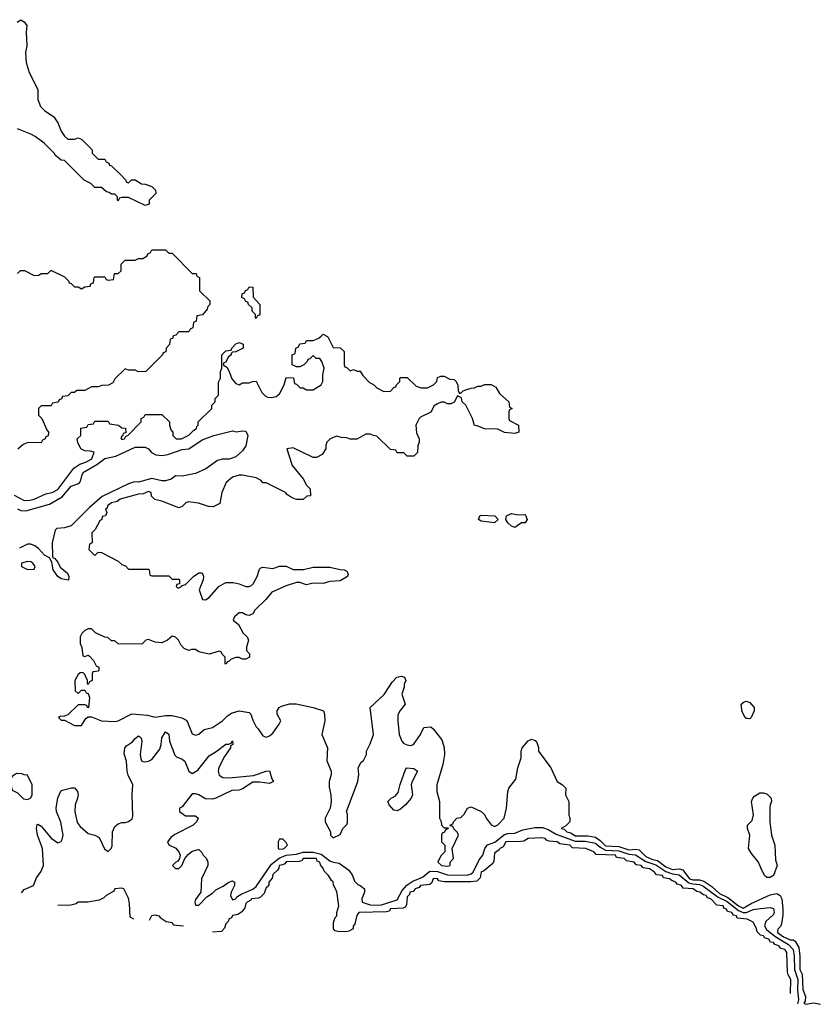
# Model space of a CAD drawing. Header units: inches. Extents: x 2710751 to 2829008, y 857003 to 965602.
# Tile 304 of 320: x 2815443 to 2820209, y 866023 to 871885. Entities that reach past the tile are written whole.
import ezdxf

# ---------------------------------------------------------------- set-up
doc = ezdxf.new("R2010")
doc.units = ezdxf.units.IN
doc.header["$MEASUREMENT"] = 0
for name, color, linetype in [('C8816', 7, 'Continuous'), ('C8817', 7, 'Continuous'), ('C8826', 7, 'Continuous')]:
    doc.layers.add(name, color=color, linetype=linetype)

msp = doc.modelspace()

# ---------------------------------------------------------------- linework, layer by layer
at = {"layer": 'C8816', "color": 2}
for points, elevation in [([(2815410, 869054), (2815470, 869022.8), (2815503.4, 869023.4), (2815528.7, 869030), (2815598.4, 869061.6), (2815635.3, 869070), (2815670, 869088.5), (2815765.3, 869214.7), (2815800.7, 869239.3), (2815837.2, 869250), (2815871.6, 869270), (2815886, 869310), (2815863.6, 869316.4), (2815830, 869318), (2815806, 869330), (2815788.4, 869368.4), (2815786, 869390), (2815806, 869410), (2815807.3, 869452.7), (2815842, 869458), (2815850, 869474), (2815882, 869478), (2815890, 869494), (2815970, 869494), (2815978, 869478), (2816031.6, 869471.6), (2816050, 869454), (2816072.7, 869452.7), (2816074, 869426), (2816058, 869422), (2816054, 869406), (2816050, 869406), (2816044.7, 869395.3), (2816050, 869384.7), (2816066, 869390), (2816075.3, 869404.7), (2816086, 869410), (2816166, 869490), (2816166, 869510), (2816182, 869518), (2816190, 869534), (2816290, 869534), (2816334, 869490), (2816334, 869470), (2816343.6, 869443.6), (2816354, 869430), (2816354, 869410), (2816374, 869390), (2816406, 869390), (2816450, 869411.3), (2816479, 869441), (2816495.3, 869450), (2816498, 869462), (2816506, 869470), (2816506, 869490), (2816586, 869570), (2816586, 869590), (2816606, 869610), (2816606, 869630), (2816626, 869650), (2816627.3, 869727.3), (2816638, 869750), (2816638, 869790), (2816646, 869810), (2816646, 869890), (2816670, 869914), (2816702, 869918), (2816706, 869930), (2816730, 869954), (2816750, 869962), (2816772.7, 869952.7), (2816774, 869930), (2816730, 869908), (2816710, 869906), (2816702, 869898), (2816702, 869890), (2816684.7, 869875.3), (2816670, 869846), (2816658, 869842), (2816654, 869830), (2816675.3, 869815.3), (2816690.7, 869790.7), (2816706.4, 869746.4), (2816730, 869718), (2816750, 869711.3), (2816770, 869722), (2816810, 869722), (2816828.4, 869731.6), (2816850, 869732), (2816884.5, 869664.5), (2816904.5, 869644.5), (2816918, 869638), (2816944.7, 869635.3), (2816970, 869641), (2816990, 869658), (2817018, 869710), (2817030, 869754), (2817072.7, 869752.7), (2817078, 869718), (2817090, 869714), (2817112.7, 869692.7), (2817130, 869692), (2817150, 869682), (2817190, 869682), (2817238, 869710), (2817248, 869730), (2817248, 869770), (2817255.3, 869810), (2817242, 869850), (2817230, 869868), (2817208.4, 869868.4), (2817190, 869886), (2817170, 869866), (2817158, 869862), (2817154, 869850), (2817134, 869830), (2817110, 869818), (2817090, 869818), (2817066, 869830), (2817066, 869890), (2817082, 869898), (2817086, 869930), (2817102, 869938), (2817110, 869954), (2817142, 869958), (2817150, 869974), (2817190, 869974), (2817210, 869982), (2817226, 869990), (2817236.9, 870000)], 6), ([(2816357.3, 870000), (2816352.7, 869987.3), (2816338, 869982), (2816334, 869950), (2816314, 869930), (2816312.7, 869907.3), (2816298, 869902), (2816294, 869890), (2816194, 869790), (2816150, 869788), (2816130, 869798), (2816090, 869798), (2816070, 869806), (2816010, 869746), (2815996.9, 869723.1), (2815971.6, 869708.4), (2815932.7, 869707.3), (2815910, 869698), (2815870, 869698), (2815830, 869678), (2815783.6, 869676.4), (2815770, 869666), (2815750, 869666), (2815730, 869646), (2815698, 869642), (2815692.7, 869627.3), (2815678, 869622), (2815672.7, 869607.3), (2815638, 869602), (2815630, 869586), (2815570, 869586), (2815554, 869570), (2815554, 869530), (2815574, 869510), (2815603.6, 869443.6), (2815614, 869430), (2815612.7, 869407.3), (2815598, 869402), (2815594, 869390), (2815578, 869382), (2815570, 869366), (2815492.7, 869367.3), (2815463.6, 869356.4), (2815431.6, 869328.4)], 6), ([(2817271.3, 870000), (2817276.9, 869996.9), (2817310, 869934), (2817351.6, 869931.6), (2817374, 869910), (2817374, 869830), (2817378, 869818), (2817392.7, 869812.7), (2817410, 869794), (2817430, 869802), (2817452.7, 869792.7), (2817470, 869792), (2817485.4, 869765.4), (2817525.4, 869725.4), (2817550, 869712), (2817570, 869692), (2817610, 869672), (2817650, 869674), (2817670, 869694), (2817682, 869698), (2817686, 869710), (2817706, 869730), (2817706, 869750), (2817710, 869754), (2817750, 869754), (2817803.6, 869703.6), (2817832.7, 869692.7), (2817870, 869692), (2817906, 869710), (2817926, 869730), (2817930, 869754), (2817950, 869762), (2817970, 869762), (2818003.6, 869743.6), (2818030, 869742), (2818042, 869730), (2818051.3, 869708.7), (2818052.7, 869672.7), (2818062, 869662), (2818070, 869662), (2818084, 869676), (2818098, 869682), (2818130, 869691.3), (2818150, 869692), (2818170, 869702), (2818190, 869702), (2818210, 869712), (2818250, 869712), (2818276.9, 869696.9), (2818299.6, 869659.6), (2818354, 869610), (2818358, 869578), (2818374, 869570), (2818358, 869562), (2818354, 869550), (2818354, 869510), (2818358, 869498), (2818412, 869470), (2818414, 869430), (2818390, 869422), (2818330, 869428), (2818290, 869446), (2818210, 869448), (2818167.3, 869467.3), (2818150, 869468), (2818138, 869510), (2818098, 869590), (2818078, 869610), (2818073.6, 869633.6), (2818050, 869646), (2818030, 869608), (2818010, 869598), (2817990, 869598), (2817970, 869608), (2817952.7, 869607.3), (2817930, 869598), (2817910, 869586), (2817891.1, 869548.9), (2817830, 869518), (2817822, 869510), (2817802, 869470), (2817805.4, 869425.4), (2817822, 869390), (2817822, 869370), (2817812.7, 869347.3), (2817811.6, 869308.4), (2817790, 869286), (2817750, 869286), (2817730, 869306), (2817690, 869306), (2817682, 869322), (2817650, 869326), (2817570, 869406), (2817548.4, 869408.4), (2817530, 869418), (2817503.6, 869416.4), (2817450, 869388), (2817410, 869388), (2817390, 869395.3), (2817356.4, 869396.4), (2817330, 869406), (2817310, 869398), (2817290, 869388), (2817272, 869370), (2817264.7, 869350), (2817264.7, 869330), (2817243.6, 869296.4), (2817210, 869278), (2817190, 869278), (2817070, 869335.3), (2817034, 869330), (2817064.7, 869230), (2817131.1, 869151.1), (2817150, 869114), (2817171.6, 869091.6), (2817174, 869050), (2817152.7, 869047.3), (2817130, 869028), (2817090, 869028), (2817060.4, 869040.4), (2817036.4, 869056.4), (2817026, 869070), (2816910, 869128), (2816890, 869128), (2816880.4, 869140.4), (2816850, 869158), (2816770, 869174), (2816750, 869173.2), (2816710, 869162), (2816671.6, 869128.4), (2816646, 869070), (2816635.3, 869004.7), (2816595.5, 868984.5), (2816567.2, 868987.2), (2816506.8, 869006.8), (2816446, 869014), (2816431, 869009), (2816410, 868986), (2816390, 868978), (2816290, 869018), (2816248.4, 869028.4), (2816227.3, 869047.3), (2816226, 869070), (2816210, 869075.3), (2816178, 869062), (2816150, 869059), (2816042, 869030), (2816022.8, 869017.2), (2815990, 869008), (2815966, 868990), (2815963.6, 868976.4), (2815954, 868970), (2815962, 868950), (2815954, 868930), (2815934, 868926), (2815932, 868910), (2815919.6, 868900.4), (2815892, 868850), (2815872, 868830), (2815874, 868770), (2815858, 868762), (2815854, 868730), (2815890, 868694), (2815910, 868714), (2815930, 868712), (2816030, 868662), (2816050, 868642), (2816072.7, 868632.7), (2816090, 868614), (2816210, 868614), (2816214, 868610), (2816218, 868578), (2816230, 868574), (2816330, 868574), (2816350, 868554), (2816390, 868554), (2816394, 868550), (2816394, 868526), (2816378, 868522), (2816374, 868510), (2816382, 868502), (2816390, 868502), (2816406, 868510), (2816406, 868514), (2816430, 868522), (2816478, 868570), (2816509.1, 868590.9), (2816530, 868592), (2816538, 868570), (2816536, 868550), (2816511.3, 868490), (2816532, 868432), (2816550, 868431.3), (2816570, 868444.7), (2816629.3, 868510.7), (2816670, 868534.8), (2816714, 868534), (2816750, 868526.8), (2816790, 868510.8), (2816810, 868510.8), (2816823.2, 868516.8), (2816833.8, 868526.2), (2816856, 868570), (2816870, 868614), (2816878, 868622), (2816890, 868624.7), (2816950, 868618), (2816990, 868632), (2817028.4, 868631.6), (2817070, 868612), (2817110, 868611.3), (2817131.6, 868611.6), (2817190, 868626), (2817290, 868624.7), (2817350, 868611), (2817374, 868610), (2817390, 868602), (2817398, 868582), (2817394, 868570), (2817350, 868544), (2817290, 868539), (2817250, 868529), (2817190, 868529.3), (2817150, 868519.3), (2817110, 868534), (2817090, 868534), (2817030, 868513.2), (2816944.4, 868475.6), (2816907.5, 868432.5), (2816842, 868370), (2816830, 868348), (2816810, 868338), (2816790, 868342), (2816770, 868354), (2816750, 868354), (2816722, 868330), (2816714, 868310), (2816744.7, 868284.7), (2816773.2, 868233.2), (2816798, 868210), (2816804.7, 868190), (2816794, 868150), (2816794, 868130), (2816812, 868110), (2816812, 868090), (2816790, 868078), (2816770, 868078), (2816750, 868088), (2816730, 868088), (2816702, 868078), (2816690, 868066), (2816678, 868062), (2816672, 868048), (2816666, 868050), (2816666, 868090), (2816647.3, 868107.3), (2816642, 868122), (2816630, 868126), (2816570, 868108), (2816510, 868122), (2816490, 868135.3), (2816465.4, 868134.6), (2816450, 868128.7), (2816422, 868142), (2816402.7, 868162.7), (2816388.7, 868190), (2816370, 868208.7), (2816350, 868215.3), (2816322, 868190), (2816290, 868174), (2816250, 868178), (2816210, 868195.3), (2816194, 868190), (2816170, 868166), (2816030, 868168), (2816010, 868186), (2815990, 868186), (2815967.3, 868207.3), (2815950, 868208), (2815894, 868234), (2815870, 868258), (2815850, 868258), (2815830, 868248), (2815812, 868230), (2815802, 868210), (2815802, 868170), (2815812.7, 868147.3), (2815818, 868098), (2815830, 868094), (2815850, 868102), (2815856.9, 868096.9), (2815882, 868070), (2815898, 868038), (2815914, 868030), (2815914, 868010), (2815910, 868006), (2815878, 868002), (2815874, 867990), (2815874, 867950), (2815858, 867942), (2815850, 867926), (2815846, 867930), (2815846, 867950), (2815830, 867986), (2815818, 867998), (2815803.6, 867996.4), (2815790, 867986), (2815772, 867950), (2815774, 867890), (2815790, 867874), (2815810, 867894), (2815830, 867894), (2815838, 867878), (2815850, 867874), (2815858, 867850), (2815851.6, 867788.4), (2815846, 867790), (2815842, 867802), (2815830, 867806), (2815790, 867806), (2815730, 867746), (2815710, 867738), (2815683.6, 867736.4), (2815674, 867730), (2815690, 867714), (2815710, 867714), (2815770, 867682), (2815810, 867682), (2815836.4, 867723.6), (2815850, 867734), (2815870, 867734), (2815930, 867711.3), (2816010, 867706), (2816030, 867711.3), (2816110, 867751.3), (2816204, 867744), (2816250, 867731.3), (2816310, 867742), (2816350, 867743), (2816408.2, 867728.2), (2816433.7, 867713.7), (2816442.8, 867702.8), (2816470, 867634), (2816490, 867624.7), (2816510, 867632), (2816540.4, 867659.6), (2816590, 867671.3), (2816650, 867711.3), (2816679.5, 867740.5), (2816703.9, 867756.1), (2816750, 867770.8), (2816810, 867761), (2816818.8, 867750), (2816830, 867714), (2816850, 867674), (2816863.6, 867663.6), (2816890, 867622), (2816910, 867614), (2816930, 867622), (2816950, 867638), (2816988, 867690), (2816998, 867710), (2816975.3, 867750), (2816975.3, 867770), (2816988, 867790), (2817002, 867798), (2817050, 867811.3), (2817088.9, 867811.1), (2817190, 867790.8), (2817250.8, 867770.8), (2817258, 867750), (2817258.8, 867710), (2817241, 867630), (2817274.8, 867550), (2817271.6, 867471.6), (2817298, 867410), (2817298, 867390), (2817284.7, 867350), (2817285.4, 867314.6), (2817296, 867270), (2817298, 867230), (2817292, 867190), (2817262, 867130), (2817262, 867110), (2817294, 867050), (2817294, 867030), (2817310, 867014), (2817350, 867034), (2817366, 867070), (2817390, 867094), (2817394.6, 867105.4), (2817394, 867154), (2817388.9, 867171.1), (2817455.3, 867350), (2817462, 867390), (2817458, 867430), (2817476.4, 867463.6), (2817490, 867474), (2817508, 867510), (2817508, 867530), (2817530, 867574), (2817548.7, 867630), (2817528.7, 867790), (2817612.9, 867867.1), (2817660.2, 867939.8), (2817688, 867970), (2817716.9, 867976.9), (2817734, 867970), (2817742, 867950), (2817731.3, 867928.7), (2817731.3, 867911.3), (2817718, 867870), (2817738, 867810), (2817707.5, 867772.5), (2817694.4, 867745.6), (2817694, 867710), (2817703, 867630), (2817717.3, 867590), (2817730, 867574.8), (2817750, 867566.8), (2817770, 867562.8), (2817788, 867570), (2817828.7, 867630), (2817848.9, 867671.1), (2817890, 867674), (2817903.6, 867663.6), (2817956.8, 867596.8), (2817970.9, 867550.9), (2817971, 867510), (2817962, 867450), (2817926, 867330), (2817926, 867290), (2817942, 867230), (2817942, 867130), (2817951.6, 867111.6), (2817954, 867090), (2817970, 867074), (2817994, 867074), (2817992.7, 867067.3), (2817978, 867062), (2817972.7, 867047.3), (2817958, 867042), (2817954, 867030), (2817954, 866990), (2817974, 866970), (2817974, 866930), (2817950, 866906), (2817932, 866870), (2817954, 866850), (2817990, 866846), (2818006, 866850), (2818006, 866870), (2818026, 866890), (2818018, 866950), (2818055.3, 867030), (2818050, 867046), (2818027.3, 867067.3), (2818022, 867082), (2818006, 867086), (2818006, 867090), (2818022, 867098), (2818026, 867110), (2818046, 867130), (2818070, 867134), (2818090, 867154), (2818108.7, 867191.3), (2818130, 867198), (2818190.9, 867170.9), (2818210, 867152), (2818221, 867130), (2818250, 867092), (2818270, 867082), (2818290, 867092), (2818328, 867130), (2818342, 867190), (2818348.7, 867290), (2818355.3, 867310), (2818397, 867363), (2818409.2, 867430), (2818429, 867490), (2818429, 867530), (2818435.3, 867550), (2818470, 867592), (2818490, 867602), (2818512.7, 867592.7), (2818522, 867582), (2818531.1, 867551.1), (2818532, 867530), (2818604.7, 867430), (2818642, 867350), (2818674, 867330), (2818694, 867310), (2818692, 867270), (2818711.3, 867230), (2818711.6, 867151.6), (2818718, 867130), (2818718, 867110), (2818695.3, 867084.7), (2818666, 867070), (2818684.9, 867064.9), (2818701, 867050), (2818723.4, 867043.4), (2818750, 867026.2), (2818825.1, 867025.1), (2818870, 867017.4), (2818898.8, 866998.8), (2818930, 866965.9), (2819010, 866962.1), (2819070, 866943.2), (2819110, 866946.2), (2819130, 866942), (2819170, 866902.3), (2819210, 866885.3), (2819239.5, 866879.5), (2819290, 866840.6), (2819330, 866826.1), (2819370, 866829.2), (2819390, 866824.2), (2819430.4, 866770), (2819450, 866763.5), (2819490, 866764.8), (2819516.5, 866756.5), (2819564.3, 866724.3), (2819610, 866683), (2819659.2, 866659.2), (2819722, 866610), (2819750, 866595.5), (2819797.4, 866622.6), (2819910, 866674.4), (2819950, 866681.6), (2819970.6, 866670.6), (2819980.5, 866650), (2819987.2, 866590), (2819986.3, 866553.7), (2819978.6, 866501.4), (2819973.3, 866486.7), (2819956.4, 866470), (2819954.6, 866450), (2819990, 866424.3), (2820000, 866420.1)], 6), ([(2815430, 868971.6), (2815450, 868962.6), (2815478.8, 868961.2), (2815619.4, 869000.6), (2815696.6, 869043.4), (2815750, 869107.7), (2815795.6, 869124.4), (2815804.5, 869135.5), (2815812.3, 869170), (2815822, 869190), (2815830, 869195.8), (2815902.6, 869237.4), (2815950, 869272.4), (2816014.7, 869285.3), (2816130, 869339.3), (2816190, 869339.3), (2816210, 869330.4), (2816227, 869307), (2816253.3, 869293.3), (2816290, 869290.3), (2816324.9, 869295.1), (2816410, 869324.9), (2816450, 869330.5), (2816530, 869384), (2816598, 869410), (2816710, 869436), (2816731.3, 869431.3), (2816770, 869437.3), (2816790, 869434), (2816802, 869410), (2816790, 869348), (2816770, 869318), (2816730, 869282), (2816690, 869269.2), (2816651.1, 869268.9), (2816619.8, 869260.2), (2816552, 869210), (2816490, 869183.7), (2816410, 869167), (2816370, 869169), (2816344.7, 869150), (2816310, 869138.7), (2816290, 869138.7), (2816230, 869154), (2816150, 869132.3), (2816127.1, 869132.9), (2816090, 869122), (2815933.3, 869046.7), (2815858.6, 868981.4), (2815750, 868872.3), (2815710, 868859.5), (2815664.5, 868855.5), (2815654.8, 868845.2), (2815636, 868770), (2815638, 868690), (2815641, 868681), (2815650, 868678), (2815670, 868656), (2815684.5, 868624.5), (2815726.8, 868590), (2815736, 868570), (2815732.7, 868547.3), (2815690, 868556), (2815669.2, 868570), (2815642.7, 868610), (2815634.6, 868654.6), (2815620.4, 868680.4), (2815590, 868697.2), (2815555.8, 868735.8), (2815532.9, 868752.9), (2815510, 868762.9), (2815490, 868761.6), (2815442.3, 868737.7)], 2), ([(2815453, 866687), (2815470, 866706.3), (2815526, 866730), (2815543.6, 866776.4), (2815569.4, 866810.6), (2815585.2, 866850), (2815579.5, 866950), (2815549.5, 867030.5), (2815543.7, 867070), (2815547, 867093), (2815550, 867096), (2815570, 867082.8), (2815630, 867011), (2815670, 866984.7), (2815688.9, 866991.1), (2815696.5, 867003.5), (2815701.2, 867030), (2815686.8, 867106.8), (2815662, 867170), (2815659.5, 867190), (2815670, 867252), (2815690, 867294.8), (2815750.7, 867310.7), (2815770, 867310.8), (2815779.9, 867299.9), (2815786.8, 867290), (2815790.4, 867270), (2815788, 867250), (2815773, 867210), (2815770.5, 867170), (2815785.2, 867105.2), (2815802, 867082), (2815850, 867038.8), (2815890.6, 867030.6), (2815915.9, 867015.9), (2815947.9, 866947.9), (2815970, 866932), (2815988, 866950), (2815993.6, 866966.4), (2815995.1, 867050), (2816010, 867081), (2816030, 867097.3), (2816050, 867106), (2816070, 867104.7), (2816090, 867111.3), (2816112.3, 867127.7), (2816116.5, 867143.5), (2816112.3, 867270), (2816116, 867330), (2816087.8, 867387.8), (2816082, 867410), (2816079.6, 867470), (2816065.1, 867514.9), (2816069.3, 867550), (2816078.9, 867561.1), (2816114.9, 867585.1), (2816130, 867606), (2816150, 867621), (2816156.8, 867616.8), (2816166.8, 867606.8), (2816170.6, 867590), (2816160.7, 867510), (2816164, 867484), (2816171, 867471), (2816186, 867466), (2816210, 867470.8), (2816230, 867481), (2816277.5, 867542.5), (2816286, 867570), (2816289.5, 867610), (2816310, 867644.7), (2816330.4, 867630.4), (2816334.8, 867590), (2816366.4, 867506.4), (2816376, 867496), (2816410, 867482.8), (2816426, 867470), (2816450.7, 867410.7), (2816470, 867396), (2816502.5, 867417.5), (2816570, 867502.8), (2816612.5, 867527.5), (2816670, 867571.3), (2816688, 867572), (2816702, 867578), (2816710, 867592), (2816712, 867570), (2816698, 867562), (2816698, 867550), (2816662, 867498), (2816628.3, 867431.7), (2816624.9, 867410), (2816630, 867386), (2816653, 867373), (2816690, 867370.5), (2816834.6, 867385.4), (2816910, 867411.3), (2816930, 867412), (2816944.7, 867364.7), (2816954, 867350), (2816930, 867338), (2816870, 867346), (2816830, 867345.2), (2816770, 867305.2), (2816750, 867297.2), (2816705.2, 867294.8), (2816611.3, 867250), (2816590, 867244.5), (2816550, 867246.6), (2816510, 867269), (2816490, 867275.3), (2816470, 867275.3), (2816410, 867198), (2816394, 867190), (2816394, 867170), (2816430, 867144.7), (2816490, 867144.7), (2816504.7, 867130), (2816496, 867110), (2816476, 867090), (2816366.4, 867033.6), (2816343.5, 867016.5), (2816322, 866990), (2816331.6, 866971.6), (2816373.2, 866953.2), (2816391, 866930), (2816398, 866910), (2816394, 866890), (2816384.7, 866875.3), (2816370, 866868), (2816352, 866850), (2816370, 866832), (2816390, 866832), (2816408, 866850), (2816426, 866890), (2816445.6, 866914.4), (2816470, 866934.8), (2816504.7, 866944.7), (2816510, 866944.7), (2816527.1, 866927.1), (2816536, 866910), (2816554.8, 866890), (2816562.8, 866870), (2816562.8, 866850), (2816524.7, 866770), (2816522, 866690), (2816490, 866646), (2816484.7, 866630), (2816490, 866614), (2816510, 866614), (2816556.4, 866663.6), (2816590, 866684.7), (2816610, 866704.7), (2816653.6, 866726.4), (2816688, 866750), (2816710, 866758), (2816722, 866750), (2816721, 866730), (2816702, 866690), (2816698, 866670), (2816710, 866644.7), (2816730, 866651.3), (2816736.6, 866663.4), (2816761.4, 866678.6), (2816831.5, 866708.5), (2816850, 866724.4), (2816942.1, 866857.9), (2816987, 866893), (2817030, 866911.6), (2817090, 866916.3), (2817130, 866927.7), (2817190, 866929.3), (2817236.8, 866916.8), (2817290, 866877.4), (2817310, 866868.8), (2817343.9, 866863.9), (2817402, 866822), (2817423.8, 866790), (2817436.8, 866756.8), (2817456, 866736), (2817470, 866731), (2817496, 866710), (2817496, 866690), (2817479.1, 866650), (2817482, 866630), (2817530, 866615.2), (2817590, 866613.7), (2817690, 866644.7), (2817719.2, 866700.8), (2817747.1, 866732.9), (2817784.2, 866755.8), (2817840.4, 866779.6), (2817885.2, 866814.8), (2817930, 866814), (2817990, 866793), (2818107.4, 866792.6), (2818130, 866798.9), (2818142.2, 866810), (2818177.8, 866882.2), (2818200.7, 866910), (2818212.6, 866950), (2818227.7, 866972.3), (2818271.7, 866988.3), (2818330, 867034.7), (2818350, 867040.2), (2818390, 867041.2), (2818438.9, 867061.1), (2818510, 867076.1), (2818555.3, 867075.3), (2818590, 867063.6), (2818636.3, 867036.3), (2818750, 866994.1), (2818810, 866994.1), (2818870, 866981.4), (2818897.8, 866957.8), (2818930, 866941.4), (2819010, 866937.2), (2819070, 866917.4), (2819110, 866913), (2819170, 866873.9), (2819230, 866853.5), (2819290, 866813.8), (2819330, 866800.1), (2819370, 866793.4), (2819426.3, 866746.3), (2819450, 866739.5), (2819490, 866737), (2819510, 866728.6), (2819601.3, 866661.3), (2819654.1, 866634.1), (2819722.2, 866582.2), (2819749.1, 866569.1), (2819770, 866570.1), (2819810, 866586.4), (2819852.8, 866592.8), (2819910, 866599.5), (2819930, 866593.4), (2819934.9, 866570), (2819930, 866557.2), (2819884.4, 866515.6), (2819876.8, 866490), (2819888.5, 866468.5), (2819910, 866450.2), (2819944.1, 866424.1), (2820000, 866391.1)], 2), ([(2820000, 866347), (2819998, 866350), (2819974.4, 866354.4), (2819962, 866370), (2819938, 866378), (2819931, 866390), (2819913.7, 866393.7), (2819902, 866410), (2819878, 866418), (2819871, 866430), (2819853.7, 866433.7), (2819834.4, 866454.4), (2819830, 866474), (2819810, 866512), (2819774, 866530), (2819715.3, 866535.3), (2819710.6, 866550), (2819693, 866553), (2819682, 866570), (2819656, 866576), (2819650.7, 866590), (2819634.8, 866594.8), (2819630.6, 866610), (2819594, 866614), (2819558, 866650), (2819536.9, 866656.9), (2819530, 866670.5), (2819513.7, 866673.7), (2819492, 866690), (2819473.7, 866693.7), (2819452, 866710), (2819393.7, 866713.7), (2819382, 866730), (2819358, 866738), (2819350, 866750.7), (2819321, 866761), (2819312, 866770), (2819275.3, 866775.3), (2819270.6, 866790), (2819234, 866794), (2819222, 866810), (2819192, 866830), (2819154.4, 866834.4), (2819142, 866850), (2819113.7, 866853.7), (2819102, 866870), (2819056, 866876), (2819042, 866890), (2818996.9, 866896.9), (2818990, 866910.2), (2818874, 866914), (2818862, 866930), (2818814, 866950), (2818733.7, 866953.7), (2818718, 866970), (2818658, 866978), (2818642, 866990), (2818594.4, 866994.4), (2818579.6, 866999.6), (2818571.3, 867010), (2818550, 867014.8), (2818470.6, 867010.6), (2818445.2, 866994.8), (2818427.3, 866992.7), (2818338, 866990), (2818320.4, 866959.6), (2818302, 866950), (2818298, 866942), (2818270, 866922), (2818265.2, 866874.8), (2818259, 866861), (2818204.7, 866815.3), (2818190, 866810.8), (2818184.7, 866775.3), (2818164, 866756), (2818128.2, 866751.8), (2817972.1, 866752.1), (2817938, 866758), (2817931, 866770), (2817910, 866772.7), (2817904, 866770), (2817895.3, 866744.7), (2817884, 866736), (2817829, 866730), (2817822, 866718), (2817798, 866710), (2817784.7, 866695.3), (2817766, 866690), (2817764, 866676), (2817750, 866662), (2817745.2, 866614.8), (2817738, 866602), (2817725.2, 866594.8), (2817650, 866590.3), (2817643.1, 866576.9), (2817627.2, 866572.8), (2817462, 866570), (2817450, 866552), (2817439, 866501), (2817428.4, 866488.4), (2817428.4, 866471.6), (2817402, 866458), (2817385.2, 866454.8), (2817336, 866456), (2817321, 866461), (2817311.3, 866471.3), (2817311, 866510), (2817321, 866539), (2817330.8, 866550), (2817331, 866569), (2817342, 866610), (2817330, 866694), (2817311.3, 866731.3), (2817310, 866752), (2817299.6, 866759.6), (2817282, 866790), (2817254.8, 866814.8), (2817250, 866832), (2817233.7, 866853.7), (2817230.5, 866870), (2817214.4, 866874.4), (2817210.5, 866890), (2817190, 866891.3), (2817130, 866890.2), (2817123.1, 866876.9), (2817107.2, 866872.8), (2817030, 866871.7), (2817020.4, 866859.6), (2817007.2, 866852.8), (2816987.3, 866850), (2816986, 866834), (2816978, 866822), (2816950, 866796), (2816946.3, 866773.7), (2816926.6, 866750), (2816925.2, 866734.8), (2816918, 866722), (2816910, 866718), (2816898, 866682), (2816878, 866662), (2816865.2, 866654.8), (2816822, 866650), (2816818, 866642), (2816798, 866630), (2816790, 866622), (2816783.1, 866596.9), (2816766, 866574), (2816742, 866558), (2816710, 866550.6), (2816703.1, 866536.9), (2816690, 866531), (2816684.7, 866515.3), (2816670, 866502), (2816663.1, 866476.9), (2816644, 866456), (2816590, 866451.6)], -2), ([(2816122, 866530), (2816101, 866541), (2816096.9, 866623.1), (2816090, 866654), (2816062, 866710), (2816050, 866714), (2816009, 866710), (2816003.1, 866696.9), (2815958, 866670), (2815944, 866656), (2815916.4, 866643.6), (2815849.5, 866630.5), (2815790, 866630.5), (2815779, 866621), (2815747, 866613), (2815670, 866611.4)], -2), ([(2816216, 866524), (2816230, 866550.8), (2816250, 866554.8), (2816271.3, 866550), (2816279.6, 866539.6), (2816315.3, 866515.3), (2816350, 866510.4), (2816356, 866496), (2816418, 866490)], -2)]:
    msp.add_lwpolyline(points, dxfattribs=dict(at, elevation=elevation))
for points, elevation in [([(2818270, 868889.2), (2818190, 868899), (2818175.3, 868910), (2818182, 868930), (2818190, 868934), (2818272, 868930), (2818291.3, 868910)], 6), ([(2818410, 868936), (2818450, 868938), (2818454.8, 868934.8), (2818464.7, 868910), (2818452, 868890), (2818430, 868888.7), (2818390, 868862), (2818370, 868868.7), (2818349, 868890), (2818337.2, 868910), (2818342, 868930), (2818370, 868944)], 6), ([(2815490, 868659), (2815454, 868650), (2815454, 868630), (2815476.9, 868616.9), (2815490, 868611.3), (2815530, 868614), (2815535.3, 868630), (2815522, 868650), (2815510, 868657.2)], 6), ([(2819790, 867722), (2819770, 867724), (2819762, 867730), (2819743.2, 867763.2), (2819739, 867810), (2819756.5, 867823.5), (2819770, 867826.8), (2819790, 867818.8), (2819814.8, 867790), (2819816, 867770), (2819798, 867730)], 6), ([(2815423.6, 867396.4), (2815399.6, 867380.4), (2815374, 867350), (2815378, 867338), (2815390, 867334), (2815398, 867298), (2815430, 867282), (2815466.4, 867246.4), (2815490, 867242), (2815508.4, 867251.6), (2815518, 867270), (2815518, 867330), (2815490, 867386), (2815470, 867388), (2815455.3, 867395.3)], 6), ([(2817690, 867174), (2817670, 867179), (2817642, 867210), (2817635.3, 867230), (2817655.3, 867250), (2817678, 867262), (2817696.3, 867283.7), (2817707.9, 867332.1), (2817740.2, 867419.8), (2817748, 867430), (2817790, 867426), (2817811, 867410), (2817778.8, 867350), (2817774, 867330), (2817782, 867270), (2817774, 867250), (2817740.7, 867210), (2817710, 867185.2)], 2), ([(2819890, 866778), (2819878, 866790), (2819854.6, 866834.6), (2819842, 866870), (2819800.1, 866920.1), (2819782.7, 866950), (2819789.1, 867029.1), (2819775.3, 867070), (2819775.3, 867090), (2819802.7, 867117.3), (2819812.3, 867150), (2819800.5, 867230), (2819807.3, 867250), (2819817.5, 867262.5), (2819850, 867281.3), (2819870, 867282.4), (2819890, 867274.9), (2819917.3, 867250), (2819919.1, 867230), (2819910.5, 867210), (2819908.7, 867190), (2819908.3, 867108.3), (2819919.3, 867030), (2819939.3, 866970), (2819943.5, 866883.5), (2819952, 866850), (2819930, 866788.7), (2819910, 866778)], 6), ([(2817010, 867006), (2816990, 867006), (2816982, 866990), (2816982, 866950), (2816990, 866946), (2817010, 866948.2), (2817018, 866950), (2817038, 866970), (2817030, 866986)], 6)]:
    msp.add_lwpolyline(points, close=True, dxfattribs=dict(at, elevation=elevation))
at = {"layer": 'C8817', "color": 2, "elevation": 6}
for points in [[(2815428.7, 871870), (2815450, 871884.7), (2815470, 871871.3), (2815486, 871850), (2815482, 871810), (2815484.7, 871730), (2815477.3, 871690), (2815482, 871630), (2815498.8, 871570), (2815551, 871470), (2815551, 871410), (2815567.5, 871367.5), (2815590, 871344.7), (2815646.4, 871306.4), (2815670.9, 871270.9), (2815690, 871222), (2815710, 871192), (2815730, 871174), (2815770, 871174), (2815790, 871182), (2815810, 871174), (2815874, 871110), (2815874, 871090), (2815910, 871054), (2815950, 871054), (2815958, 871038), (2815974, 871030), (2815978, 871018), (2815990, 871014), (2816043.6, 870963.6), (2816074, 870930), (2816078, 870918), (2816090, 870914), (2816108.4, 870931.6), (2816130, 870932), (2816167.1, 870907.1), (2816190, 870906), (2816230, 870891.3), (2816252, 870870), (2816254, 870850), (2816214, 870810), (2816212.7, 870787.3), (2816190, 870778), (2816090, 870826), (2816050, 870826), (2816038, 870822), (2816030, 870806), (2816026, 870810), (2816026, 870830), (2816010, 870846), (2815990, 870846), (2815976.4, 870856.4), (2815960.4, 870860.4), (2815930, 870886), (2815890, 870886), (2815866, 870910), (2815826, 870930), (2815710, 871046), (2815688.9, 871048.9), (2815656.4, 871076.4), (2815648, 871090), (2815588, 871150), (2815535.3, 871190), (2815510, 871204), (2815430, 871234)], [(2815430, 870374), (2815448.4, 870391.6), (2815471.6, 870391.6), (2815530, 870362), (2815556.4, 870363.6), (2815570, 870374), (2815610, 870374), (2815628, 870392), (2815631.6, 870391.6), (2815710, 870354), (2815734, 870330), (2815738, 870318), (2815750, 870314), (2815770, 870294), (2815790, 870294), (2815810, 870282), (2815830, 870294), (2815862, 870298), (2815867.3, 870312.7), (2815882, 870318), (2815886, 870350), (2815890, 870354), (2815950, 870354), (2815958, 870338), (2815970, 870334), (2816002, 870338), (2816007.3, 870372.7), (2816030, 870374), (2816046, 870390), (2816046, 870430), (2816070, 870454), (2816130, 870454), (2816150, 870462), (2816176.4, 870463.6), (2816202, 870478), (2816206, 870490), (2816222, 870498), (2816230, 870514), (2816310, 870514), (2816330, 870494), (2816350, 870494), (2816470, 870374), (2816492.7, 870372.7), (2816498, 870358), (2816514, 870350), (2816514, 870270), (2816574, 870210), (2816574, 870190), (2816563.6, 870176.4), (2816559.6, 870160.4), (2816531.6, 870128.4), (2816498, 870122), (2816494, 870090), (2816478, 870082), (2816474, 870050), (2816458, 870042), (2816450, 870026), (2816390, 870026), (2816372.7, 870007.3), (2816358, 870002), (2816357.3, 870000)], [(2817236.9, 870000), (2817250, 870012), (2817271.3, 870000)]]:
    msp.add_lwpolyline(points, dxfattribs=at)
msp.add_lwpolyline([(2816850, 870106), (2816846, 870110), (2816846, 870130), (2816826, 870150), (2816826, 870170), (2816806, 870190), (2816802, 870202), (2816790, 870206), (2816782, 870222), (2816766, 870230), (2816767.3, 870252.7), (2816782, 870258), (2816787.3, 870272.7), (2816802, 870278), (2816810, 870294), (2816831.6, 870291.6), (2816832.7, 870232.7), (2816872, 870190), (2816871.6, 870128.4), (2816858, 870122)], close=True, dxfattribs=at)
at = {"layer": 'C8826', "color": 2}
for points, elevation in [([(2820000, 866420.1), (2820030, 866407.2), (2820047.3, 866407.3), (2820059.6, 866399.6), (2820080.9, 866360.9), (2820087.3, 866310), (2820086.7, 866230), (2820102, 866202), (2820105.6, 866110), (2820120.3, 866070), (2820118.3, 866041.7), (2820111.3, 866030), (2820123.4, 866023.4), (2820170.9, 866030.9), (2820210, 866022.8)], 6), ([(2820000, 866391.1), (2820019.5, 866379.5), (2820047.3, 866350), (2820054.4, 866310), (2820055.7, 866230), (2820075, 866170), (2820073.1, 866110), (2820079.8, 866050), (2820073.5, 866026.5)], 2), ([(2820032.8, 866087.2), (2820033.4, 866170), (2820018, 866198), (2820014.4, 866214.4), (2820010, 866332), (2820000, 866347)], -2)]:
    msp.add_lwpolyline(points, dxfattribs=dict(at, elevation=elevation))

doc.saveas('drawing.dxf')
